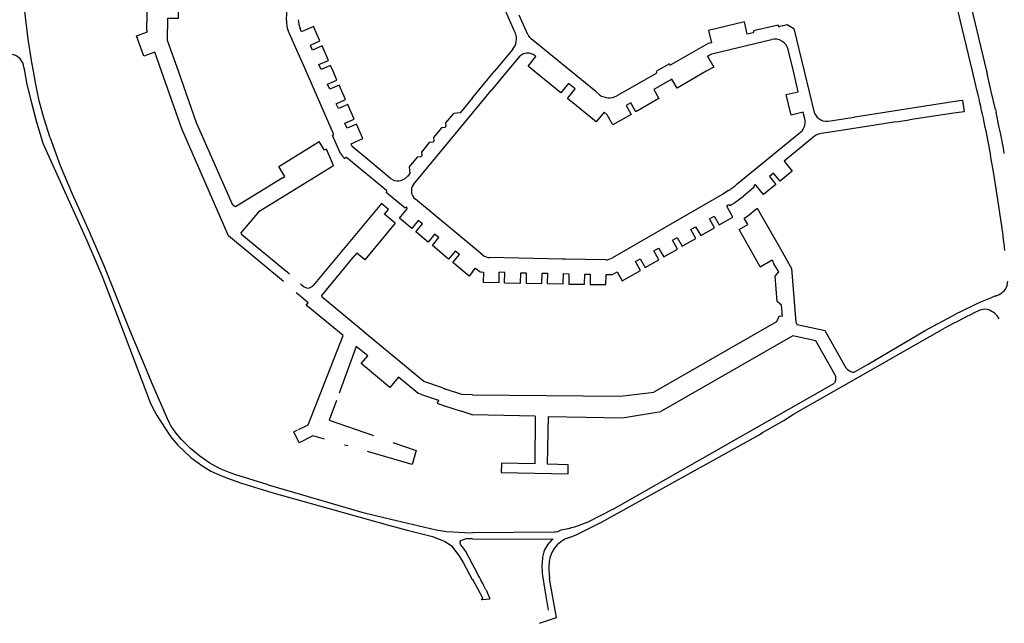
# Model space of a CAD drawing. Extents: x 148869 to 161638, y 453607 to 469810.
# Tile 953 of 1056: x 159118.99 to 159123.32, y 459873.4 to 459876.05. Entities that reach past the tile are written whole.
import ezdxf

# ---------------------------------------------------------------- set-up
doc = ezdxf.new("R2010")
doc.units = 0
doc.layers.add('LKI_V01_KANTRIJWEG', color=252, linetype='CONTINUOUS')

msp = doc.modelspace()

# ---------------------------------------------------------------- linework, layer by layer
at = {"layer": 'LKI_V01_KANTRIJWEG'}
for p, q in [((159121.226, 459875.9809), (159121.1884, 459876.0654)), ((159121.226, 459875.9809), (159121.1884, 459876.0654)), ((159122.3255, 459876.0228), (159122.2171, 459875.9974)), ((159122.3255, 459876.0228), (159122.2171, 459875.9974)), ((159122.3452, 459876.0198), (159122.3315, 459876.0168)), ((159122.3452, 459876.0198), (159122.3315, 459876.0168)), ((159121.4151, 459875.8195), (159121.2407, 459875.9623)), ((159121.4151, 459875.8195), (159121.2407, 459875.9623)), ((159121.1595, 459875.9161), (159121.0798, 459875.8195)), ((159121.1595, 459875.9161), (159121.0798, 459875.8195)), ((159121.1879, 459875.8831), (159121.1348, 459875.8195)), ((159121.1879, 459875.8831), (159121.1348, 459875.8195)), ((159121.258, 459875.8876), (159121.262, 459875.8845)), ((159121.258, 459875.8876), (159121.262, 459875.8845)), ((159122.3931, 459875.8195), (159122.3705, 459875.9148)), ((159122.3931, 459875.8195), (159122.3705, 459875.9148)), ((159119.0119, 459875.8359), (159119.0149, 459875.8195)), ((159119.0119, 459875.8359), (159119.0149, 459875.8195)), ((159119.0534, 459875.8195), (159119.046, 459875.8582)), ((159119.0534, 459875.8195), (159119.046, 459875.8582)), ((159121.848, 459875.8525), (159121.7908, 459875.8195)), ((159121.848, 459875.8525), (159121.7908, 459875.8195)), ((159119.0149, 459875.8195), (159119.0252, 459875.7618)), ((159119.0149, 459875.8195), (159119.0252, 459875.7618)), ((159119.0628, 459875.7701), (159119.0534, 459875.8195)), ((159119.0628, 459875.7701), (159119.0534, 459875.8195)), ((159120.3723, 459875.5454), (159120.2516, 459875.8195)), ((159120.3723, 459875.5454), (159120.2516, 459875.8195)), ((159120.9831, 459875.7027), (159121.0798, 459875.8195)), ((159120.9831, 459875.7027), (159121.0798, 459875.8195)), ((159121.1348, 459875.8195), (159121.0654, 459875.7358)), ((159121.1348, 459875.8195), (159121.0654, 459875.7358)), ((159121.5244, 459875.7303), (159121.4151, 459875.8195)), ((159121.5244, 459875.7303), (159121.4151, 459875.8195)), ((159121.7904, 459875.8106), (159121.6167, 459875.7114)), ((159121.7904, 459875.8106), (159121.6167, 459875.7114)), ((159122.4409, 459875.8195), (159122.4848, 459875.6383)), ((159122.4409, 459875.8195), (159122.4848, 459875.6383)), ((159123.2009, 459875.7327), (159123.1801, 459875.8195)), ((159123.2009, 459875.7327), (159123.1801, 459875.8195)), ((159123.2417, 459875.8195), (159123.2439, 459875.8104)), ((159123.2417, 459875.8195), (159123.2439, 459875.8104)), ((159120.9831, 459875.6361), (159121.0654, 459875.7358)), ((159120.9831, 459875.6361), (159121.0654, 459875.7358)), ((159121.5417, 459875.716), (159121.5244, 459875.7303)), ((159121.5417, 459875.716), (159121.5244, 459875.7303)), ((159123.1355, 459875.6934), (159123.1432, 459875.6422)), ((159123.1355, 459875.6934), (159123.1432, 459875.6422)), ((159120.7232, 459875.3221), (159120.9831, 459875.6361)), ((159120.7232, 459875.3221), (159120.9831, 459875.6361)), ((159122.443, 459875.6103), (159122.4364, 459875.6387)), ((159122.443, 459875.6103), (159122.4364, 459875.6387)), ((159122.6607, 459875.6188), (159122.6633, 459875.6192)), ((159122.6607, 459875.6188), (159122.6633, 459875.6192)), ((159123.1316, 459875.6404), (159123.0977, 459875.6355)), ((159123.1316, 459875.6404), (159123.0977, 459875.6355)), ((159123.1432, 459875.6422), (159123.1316, 459875.6404)), ((159123.1432, 459875.6422), (159123.1316, 459875.6404)), ((159123.2808, 459875.652), (159123.2839, 459875.6403)), ((159123.2808, 459875.652), (159123.2839, 459875.6403)), ((159122.5556, 459875.6026), (159122.6607, 459875.6188)), ((159122.5556, 459875.6026), (159122.6607, 459875.6188)), ((159122.752, 459875.5829), (159122.5835, 459875.5565)), ((159122.752, 459875.5829), (159122.5835, 459875.5565)), ((159122.8428, 459875.5969), (159122.752, 459875.5829)), ((159122.8428, 459875.5969), (159122.752, 459875.5829)), ((159122.8428, 459875.5969), (159122.9031, 459875.6062)), ((159122.8428, 459875.5969), (159122.9031, 459875.6062)), ((159123.2364, 459875.573), (159123.2314, 459875.5966)), ((159123.2364, 459875.573), (159123.2314, 459875.5966)), ((159122.1464, 459875.3247), (159122.4173, 459875.5463)), ((159122.1464, 459875.3247), (159122.4173, 459875.5463)), ((159122.5835, 459875.5565), (159122.5152, 459875.5459)), ((159122.5835, 459875.5565), (159122.5152, 459875.5459)), ((159123.2725, 459875.3782), (159123.26, 459875.4497)), ((159123.2725, 459875.3782), (159123.26, 459875.4497)), ((159120.6044, 459875.2956), (159120.4313, 459875.4399)), ((159120.6044, 459875.2956), (159120.4313, 459875.4399)), ((159120.6225, 459875.3494), (159120.532, 459875.4242)), ((159120.6225, 459875.3494), (159120.532, 459875.4242)), ((159120.7082, 459875.3707), (159120.6952, 459875.3555)), ((159120.7082, 459875.3707), (159120.6952, 459875.3555)), ((159122.2225, 459875.3194), (159122.2211, 459875.3176)), ((159122.2225, 459875.3194), (159122.2211, 459875.3176)), ((159120.6866, 459875.2185), (159120.6039, 459875.2877)), ((159120.6866, 459875.2185), (159120.6039, 459875.2877)), ((159122.2194, 459875.3085), (159122.1724, 459875.2704)), ((159122.2194, 459875.3085), (159122.1724, 459875.2704)), ((159120.9831, 459875.0501), (159120.7325, 459875.2574)), ((159120.9831, 459875.0501), (159120.7325, 459875.2574)), ((159120.6887, 459875.221), (159120.6866, 459875.2185)), ((159120.6887, 459875.221), (159120.6866, 459875.2185)), ((159122.2342, 459875.2183), (159122.3362, 459875.0398)), ((159122.2342, 459875.2183), (159122.3362, 459875.0398)), ((159121.0286, 459875.012), (159120.9831, 459875.0501)), ((159121.0286, 459875.012), (159120.9831, 459875.0501)), ((159122.3362, 459875.0398), (159122.3437, 459875.0264)), ((159122.3362, 459875.0398), (159122.3437, 459875.0264)), ((159121.3789, 459874.995), (159121.0581, 459875.0015)), ((159121.3789, 459874.995), (159121.0581, 459875.0015)), ((159122.2465, 459874.9609), (159122.2995, 459874.9913)), ((159122.2465, 459874.9609), (159122.2995, 459874.9913)), ((159122.2995, 459874.9913), (159122.3074, 459874.9747)), ((159122.2995, 459874.9913), (159122.3074, 459874.9747)), ((159120.2268, 459874.8856), (159120.2385, 459874.8765)), ((159120.2268, 459874.8856), (159120.2385, 459874.8765)), ((159123.2807, 459874.8327), (159123.2968, 459874.8394)), ((159123.2807, 459874.8327), (159123.2968, 459874.8394)), ((159122.8633, 459874.5822), (159123.057, 459874.6914)), ((159122.8633, 459874.5822), (159123.057, 459874.6914)), ((159122.8057, 459874.5481), (159122.8633, 459874.5822)), ((159122.8057, 459874.5481), (159122.8633, 459874.5822)), ((159122.6535, 459874.4988), (159122.6603, 459874.4985)), ((159122.6535, 459874.4988), (159122.6603, 459874.4985)), ((159122.6603, 459874.4985), (159122.722, 459874.5335)), ((159122.6603, 459874.4985), (159122.722, 459874.5335)), ((159120.8505, 459874.4291), (159120.7693, 459874.4567)), ((159120.8505, 459874.4291), (159120.7693, 459874.4567)), ((159122.5765, 459874.4554), (159122.5736, 459874.4492)), ((159122.5765, 459874.4554), (159122.5736, 459874.4492)), ((159120.8505, 459874.4291), (159120.8689, 459874.4228)), ((159120.8505, 459874.4291), (159120.8689, 459874.4228)), ((159121.6014, 459873.8968), (159122.5736, 459874.4492)), ((159121.6014, 459873.8968), (159122.5736, 459874.4492)), ((159120.856, 459874.352), (159120.9338, 459874.3262)), ((159120.856, 459874.352), (159120.9338, 459874.3262)), ((159121.2586, 459874.3049), (159120.9831, 459874.3101)), ((159121.2586, 459874.3049), (159120.9831, 459874.3101)), ((159120.4353, 459874.1741), (159120.4205, 459874.1783)), ((159120.4353, 459874.1741), (159120.4205, 459874.1783)), ((159121.6014, 459873.8968), (159121.4898, 459873.8394)), ((159121.6014, 459873.8968), (159121.4898, 459873.8394)), ((159120.9831, 459873.7668), (159120.963, 459873.7668)), ((159120.9831, 459873.7668), (159120.963, 459873.7668)), ((159120.9831, 459873.7668), (159121.337, 459873.7653)), ((159120.9831, 459873.7668), (159121.337, 459873.7653)), ((159121.2962, 459873.7091), (159121.2909, 459873.6851)), ((159121.2962, 459873.7091), (159121.2909, 459873.6851)), ((159121.0036, 459873.6167), (159120.9831, 459873.6552)), ((159121.0036, 459873.6167), (159120.9831, 459873.6552)), ((159121.2908, 459873.6047), (159121.3007, 459873.5408)), ((159121.2908, 459873.6047), (159121.3007, 459873.5408)), ((159121.3523, 459873.4212), (159121.3219, 459873.5899)), ((159121.3523, 459873.4212), (159121.3219, 459873.5899)), ((159121.0272, 459873.5), (159121.0208, 459873.4985)), ((159121.0272, 459873.5), (159121.0208, 459873.4985)), ((159121.0272, 459873.5), (159121.0595, 459873.5021)), ((159121.0272, 459873.5), (159121.0595, 459873.5021)), ((159121.0423, 459873.5416), (159121.0595, 459873.5021)), ((159121.0423, 459873.5416), (159121.0595, 459873.5021)), ((159121.3007, 459873.5408), (159121.3161, 459873.4534)), ((159121.3007, 459873.5408), (159121.3161, 459873.4534)), ((159121.2779, 459873.3953), (159121.3523, 459873.4212)), ((159121.2779, 459873.3953), (159121.3523, 459873.4212))]:
    msp.add_line(p, q, dxfattribs=at)
for points in [[(159119.6162, 459875.8195), (159119.5867, 459875.9032), (159119.5384, 459875.8858), (159119.5064, 459875.9757), (159119.555, 459875.9931), (159119.5525, 459875.9998), (159119.5682, 459876.7395), (159119.5969, 459877.0646), (159119.4576, 459877.0767)], [(159119.6162, 459875.8195), (159119.5867, 459875.9032), (159119.5384, 459875.8858), (159119.5064, 459875.9757), (159119.555, 459875.9931), (159119.5525, 459875.9998), (159119.5682, 459876.7395), (159119.5969, 459877.0646), (159119.4576, 459877.0767)], [(159119.6904, 459875.8195), (159119.6426, 459875.9546), (159119.6447, 459876.0535), (159119.6909, 459876.0526), (159119.6927, 459876.1236), (159119.647, 459876.1245), (159119.6479, 459876.1532), (159119.6258, 459876.1536), (159119.6383, 459876.7404), (159119.6468, 459876.8385), (159119.6481, 459876.8534), (159119.6679, 459877.0752)], [(159119.6904, 459875.8195), (159119.6426, 459875.9546), (159119.6447, 459876.0535), (159119.6909, 459876.0526), (159119.6927, 459876.1236), (159119.647, 459876.1245), (159119.6479, 459876.1532), (159119.6258, 459876.1536), (159119.6383, 459876.7404), (159119.6468, 459876.8385), (159119.6481, 459876.8534), (159119.6679, 459877.0752)], [(159122.955, 459877.0038), (159123.0745, 459876.5182), (159123.2417, 459875.8195)], [(159122.955, 459877.0038), (159123.0745, 459876.5182), (159123.2417, 459875.8195)], [(159123.1801, 459875.8195), (159123.1081, 459876.1182), (159123.0113, 459876.5243)], [(159123.1801, 459875.8195), (159123.1081, 459876.1182), (159123.0113, 459876.5243)], [(159121.1712, 459875.9869), (159121.1662, 459875.9988), (159120.9831, 459876.4154)], [(159121.1712, 459875.9869), (159121.1662, 459875.9988), (159120.9831, 459876.4154)], [(159120.1661, 459876.0423), (159120.1686, 459876.1129), (159120.171, 459876.1654), (159120.1134, 459876.1677), (159120.116, 459876.237), (159120.1613, 459876.2354)], [(159120.1661, 459876.0423), (159120.1686, 459876.1129), (159120.171, 459876.1654), (159120.1134, 459876.1677), (159120.116, 459876.237), (159120.1613, 459876.2354)], [(159119.046, 459875.8582), (159119.0298, 459875.9607), (159119.0196, 459876.0461), (159119.0081, 459876.15)], [(159119.046, 459875.8582), (159119.0298, 459875.9607), (159119.0196, 459876.0461), (159119.0081, 459876.15)], [(159120.3705, 459875.8195), (159120.3592, 459875.8451), (159120.3181, 459875.8269), (159120.3083, 459875.8488), (159120.3496, 459875.867), (159120.3217, 459875.9307), (159120.2804, 459875.9124), (159120.2706, 459875.9345), (159120.3119, 459875.9527), (159120.2839, 459876.0162), (159120.2321, 459875.9933), (159120.2259, 459876.007)], [(159120.3705, 459875.8195), (159120.3592, 459875.8451), (159120.3181, 459875.8269), (159120.3083, 459875.8488), (159120.3496, 459875.867), (159120.3217, 459875.9307), (159120.2804, 459875.9124), (159120.2706, 459875.9345), (159120.3119, 459875.9527), (159120.2839, 459876.0162), (159120.2321, 459875.9933), (159120.2259, 459876.007)], [(159122.2159, 459875.9889), (159122.1904, 459875.983), (159122.1777, 459876.0362), (159122.0202, 459875.9981), (159122.0331, 459875.9448), (159122.018, 459875.9411), (159121.8551, 459875.848)], [(159122.2159, 459875.9889), (159122.1904, 459875.983), (159122.1777, 459876.0362), (159122.0202, 459875.9981), (159122.0331, 459875.9448), (159122.018, 459875.9411), (159121.8551, 459875.848)], [(159122.3452, 459876.0198), (159122.3658, 459876.0249), (159122.3952, 459876.008), (159122.4409, 459875.8195)], [(159122.3452, 459876.0198), (159122.3658, 459876.0249), (159122.3952, 459876.008), (159122.4409, 459875.8195)], [(159120.2516, 459875.8195), (159120.1802, 459875.9812), (159120.173, 459875.9981)], [(159120.2516, 459875.8195), (159120.1802, 459875.9812), (159120.173, 459875.9981)], [(159122.0157, 459875.8858), (159122.0352, 459875.8969), (159122.2965, 459875.9598)], [(159122.0157, 459875.8858), (159122.0352, 459875.8969), (159122.2965, 459875.9598)], [(159121.2542, 459875.8195), (159121.227, 459875.8417), (159121.262, 459875.8845)], [(159121.2542, 459875.8195), (159121.227, 459875.8417), (159121.262, 459875.8845)], [(159122.0157, 459875.8858), (159122.0429, 459875.8383), (159122.0101, 459875.8195)], [(159122.0157, 459875.8858), (159122.0429, 459875.8383), (159122.0101, 459875.8195)], [(159120.1528, 459874.8971), (159119.9112, 459875.0974), (159119.7053, 459875.567), (159119.6162, 459875.8195)], [(159120.1528, 459874.8971), (159119.9112, 459875.0974), (159119.7053, 459875.567), (159119.6162, 459875.8195)], [(159120.146, 459875.3497), (159119.9414, 459875.2244), (159119.9294, 459875.231), (159119.7704, 459875.5936), (159119.6904, 459875.8195)], [(159120.146, 459875.3497), (159119.9414, 459875.2244), (159119.9294, 459875.231), (159119.7704, 459875.5936), (159119.6904, 459875.8195)], [(159120.532, 459875.4242), (159120.4544, 459875.4889), (159120.4491, 459875.5013), (159120.5008, 459875.5243), (159120.4727, 459875.5878), (159120.4315, 459875.5697), (159120.4217, 459875.5918), (159120.4629, 459875.6098), (159120.4348, 459875.6735), (159120.3936, 459875.6556), (159120.384, 459875.6773), (159120.425, 459875.6956), (159120.397, 459875.7593), (159120.3558, 459875.7411), (159120.3462, 459875.7633), (159120.3873, 459875.7813), (159120.3705, 459875.8195)], [(159120.532, 459875.4242), (159120.4544, 459875.4889), (159120.4491, 459875.5013), (159120.5008, 459875.5243), (159120.4727, 459875.5878), (159120.4315, 459875.5697), (159120.4217, 459875.5918), (159120.4629, 459875.6098), (159120.4348, 459875.6735), (159120.3936, 459875.6556), (159120.384, 459875.6773), (159120.425, 459875.6956), (159120.397, 459875.7593), (159120.3558, 459875.7411), (159120.3462, 459875.7633), (159120.3873, 459875.7813), (159120.3705, 459875.8195)], [(159121.5745, 459875.6285), (159121.5609, 459875.6396), (159121.5263, 459875.597), (159121.3997, 459875.7006), (159121.4342, 459875.7429), (159121.4054, 459875.7664), (159121.3708, 459875.7243), (159121.2542, 459875.8195)], [(159121.5745, 459875.6285), (159121.5609, 459875.6396), (159121.5263, 459875.597), (159121.3997, 459875.7006), (159121.4342, 459875.7429), (159121.4054, 459875.7664), (159121.3708, 459875.7243), (159121.2542, 459875.8195)], [(159122.0101, 459875.8195), (159121.882, 459875.746), (159121.8594, 459875.7854), (159121.7798, 459875.7394), (159121.8023, 459875.7), (159121.7014, 459875.6421), (159121.6791, 459875.6815), (159121.6581, 459875.6694), (159121.6804, 459875.6303), (159121.5996, 459875.584), (159121.5745, 459875.6285)], [(159122.0101, 459875.8195), (159121.882, 459875.746), (159121.8594, 459875.7854), (159121.7798, 459875.7394), (159121.8023, 459875.7), (159121.7014, 459875.6421), (159121.6791, 459875.6815), (159121.6581, 459875.6694), (159121.6804, 459875.6303), (159121.5996, 459875.584), (159121.5745, 459875.6285)], [(159122.4364, 459875.6387), (159122.4362, 459875.6396), (159122.3831, 459875.6271), (159122.3617, 459875.7172), (159122.4147, 459875.73), (159122.3931, 459875.8195)], [(159122.4364, 459875.6387), (159122.4362, 459875.6396), (159122.3831, 459875.6271), (159122.3617, 459875.7172), (159122.4147, 459875.73), (159122.3931, 459875.8195)], [(159123.2808, 459875.652), (159123.2625, 459875.7313), (159123.2439, 459875.8104)], [(159123.2808, 459875.652), (159123.2625, 459875.7313), (159123.2439, 459875.8104)], [(159119.0252, 459875.7618), (159119.0445, 459875.6805), (159119.0653, 459875.6016), (159119.0951, 459875.5032)], [(159119.0252, 459875.7618), (159119.0445, 459875.6805), (159119.0653, 459875.6016), (159119.0951, 459875.5032)], [(159119.1264, 459875.5275), (159119.0991, 459875.6145), (159119.0788, 459875.6895), (159119.0628, 459875.7701)], [(159119.1264, 459875.5275), (159119.0991, 459875.6145), (159119.0788, 459875.6895), (159119.0628, 459875.7701)], [(159120.9831, 459875.7027), (159120.9292, 459875.6376), (159120.8994, 459875.6346), (159120.8644, 459875.5925), (159120.8658, 459875.5769), (159120.8619, 459875.5722), (159120.8465, 459875.5707), (159120.8112, 459875.5284), (159120.8126, 459875.5129), (159120.8088, 459875.508), (159120.793, 459875.5062), (159120.7582, 459875.4644), (159120.7598, 459875.4489), (159120.7559, 459875.4441), (159120.7401, 459875.4425), (159120.7051, 459875.4002), (159120.7082, 459875.3707)], [(159120.9831, 459875.7027), (159120.9292, 459875.6376), (159120.8994, 459875.6346), (159120.8644, 459875.5925), (159120.8658, 459875.5769), (159120.8619, 459875.5722), (159120.8465, 459875.5707), (159120.8112, 459875.5284), (159120.8126, 459875.5129), (159120.8088, 459875.508), (159120.793, 459875.5062), (159120.7582, 459875.4644), (159120.7598, 459875.4489), (159120.7559, 459875.4441), (159120.7401, 459875.4425), (159120.7051, 459875.4002), (159120.7082, 459875.3707)], [(159122.6633, 459875.6192), (159123.113, 459875.6892), (159123.1228, 459875.6915), (159123.1355, 459875.6934)], [(159122.6633, 459875.6192), (159123.113, 459875.6892), (159123.1228, 459875.6915), (159123.1355, 459875.6934)], [(159123.0977, 459875.6355), (159123.0884, 459875.6348), (159122.9031, 459875.6062)], [(159123.0977, 459875.6355), (159123.0884, 459875.6348), (159122.9031, 459875.6062)], [(159120.4029, 459875.4583), (159120.3674, 459875.5383), (159120.3704, 459875.5396)], [(159120.4029, 459875.4583), (159120.3674, 459875.5383), (159120.3704, 459875.5396)], [(159122.4859, 459875.5344), (159122.3528, 459875.4255), (159122.3882, 459875.3813), (159122.3343, 459875.3374), (159122.306, 459875.3725), (159122.2874, 459875.3572), (159122.3157, 459875.3222), (159122.2624, 459875.2786), (159122.2289, 459875.3187)], [(159122.4859, 459875.5344), (159122.3528, 459875.4255), (159122.3882, 459875.3813), (159122.3343, 459875.3374), (159122.306, 459875.3725), (159122.2874, 459875.3572), (159122.3157, 459875.3222), (159122.2624, 459875.2786), (159122.2289, 459875.3187)], [(159119.0951, 459875.5032), (159119.2885, 459875.0763), (159119.3535, 459874.9227), (159119.4205, 459874.7511), (159119.5667, 459874.3648), (159119.5719, 459874.3524), (159119.5852, 459874.3272), (159119.5963, 459874.3083), (159119.6534, 459874.2207), (159119.6695, 459874.199), (159119.6883, 459874.178), (159119.7452, 459874.124), (159119.793, 459874.089), (159119.8335, 459874.0636), (159119.8806, 459874.0431), (159119.923, 459874.0268), (159119.9682, 459874.0111), (159120.1013, 459873.9698)], [(159119.0951, 459875.5032), (159119.2885, 459875.0763), (159119.3535, 459874.9227), (159119.4205, 459874.7511), (159119.5667, 459874.3648), (159119.5719, 459874.3524), (159119.5852, 459874.3272), (159119.5963, 459874.3083), (159119.6534, 459874.2207), (159119.6695, 459874.199), (159119.6883, 459874.178), (159119.7452, 459874.124), (159119.793, 459874.089), (159119.8335, 459874.0636), (159119.8806, 459874.0431), (159119.923, 459874.0268), (159119.9682, 459874.0111), (159120.1013, 459873.9698)], [(159119.1264, 459875.5275), (159119.1716, 459875.4057), (159119.2238, 459875.2818), (159119.2981, 459875.1167), (159119.3624, 459874.9673), (159119.4759, 459874.6841), (159119.5413, 459874.5272), (159119.5724, 459874.4524), (159119.6409, 459874.2951)], [(159119.1264, 459875.5275), (159119.1716, 459875.4057), (159119.2238, 459875.2818), (159119.2981, 459875.1167), (159119.3624, 459874.9673), (159119.4759, 459874.6841), (159119.5413, 459874.5272), (159119.5724, 459874.4524), (159119.6409, 459874.2951)], [(159120.0478, 459875.2074), (159120.3727, 459875.4063), (159120.3416, 459875.4773), (159120.3324, 459875.4733), (159120.3092, 459875.5107)], [(159120.0478, 459875.2074), (159120.3727, 459875.4063), (159120.3416, 459875.4773), (159120.3324, 459875.4733), (159120.3092, 459875.5107)], [(159120.146, 459875.3497), (159120.1586, 459875.3576), (159120.1319, 459875.4018), (159120.3092, 459875.5107)], [(159120.146, 459875.3497), (159120.1586, 459875.3576), (159120.1319, 459875.4018), (159120.3092, 459875.5107)], [(159123.3062, 459875.1582), (159123.2917, 459875.2569), (159123.2725, 459875.3782)], [(159123.3062, 459875.1582), (159123.2917, 459875.2569), (159123.2725, 459875.3782)], [(159122.1086, 459875.296), (159122.083, 459875.2797), (159121.5979, 459875.0004)], [(159122.1086, 459875.296), (159122.083, 459875.2797), (159121.5979, 459875.0004)], [(159120.6426, 459875.1523), (159120.6074, 459875.1825), (159120.5959, 459875.1921), (159120.6133, 459875.213), (159120.5824, 459875.2386), (159120.2826, 459874.8787)], [(159120.6426, 459875.1523), (159120.6074, 459875.1825), (159120.5959, 459875.1921), (159120.6133, 459875.213), (159120.5824, 459875.2386), (159120.2826, 459874.8787)], [(159120.1782, 459874.9285), (159119.9695, 459875.1015), (159119.9661, 459875.1098), (159120.0478, 459875.2074)], [(159120.1782, 459874.9285), (159119.9695, 459875.1015), (159119.9661, 459875.1098), (159120.0478, 459875.2074)], [(159120.9831, 459874.9388), (159120.968, 459874.9205), (159120.8965, 459874.9797), (159120.9254, 459875.0147), (159120.9067, 459875.0299), (159120.878, 459874.9952), (159120.8065, 459875.0543), (159120.8353, 459875.0892), (159120.8167, 459875.1043), (159120.788, 459875.0698), (159120.7342, 459875.1143), (159120.763, 459875.1492), (159120.7445, 459875.1645), (159120.7157, 459875.1297), (159120.6622, 459875.1742), (159120.6957, 459875.2148)], [(159120.9831, 459874.9388), (159120.968, 459874.9205), (159120.8965, 459874.9797), (159120.9254, 459875.0147), (159120.9067, 459875.0299), (159120.878, 459874.9952), (159120.8065, 459875.0543), (159120.8353, 459875.0892), (159120.8167, 459875.1043), (159120.788, 459875.0698), (159120.7342, 459875.1143), (159120.763, 459875.1492), (159120.7445, 459875.1645), (159120.7157, 459875.1297), (159120.6622, 459875.1742), (159120.6957, 459875.2148)], [(159121.8232, 459875.0042), (159121.8836, 459875.0389), (159121.8612, 459875.0781), (159121.8822, 459875.09), (159121.9045, 459875.0509), (159121.9649, 459875.0858), (159121.9424, 459875.1251), (159121.9634, 459875.1369), (159121.9857, 459875.0978), (159122.0461, 459875.1327), (159122.0238, 459875.1717), (159122.0447, 459875.1837), (159122.067, 459875.1446), (159122.1273, 459875.1792), (159122.1014, 459875.2247)], [(159121.8232, 459875.0042), (159121.8836, 459875.0389), (159121.8612, 459875.0781), (159121.8822, 459875.09), (159121.9045, 459875.0509), (159121.9649, 459875.0858), (159121.9424, 459875.1251), (159121.9634, 459875.1369), (159121.9857, 459875.0978), (159122.0461, 459875.1327), (159122.0238, 459875.1717), (159122.0447, 459875.1837), (159122.067, 459875.1446), (159122.1273, 459875.1792), (159122.1014, 459875.2247)], [(159122.1773, 459875.1744), (159122.1907, 459875.1829), (159122.2342, 459875.2183)], [(159122.1773, 459875.1744), (159122.1907, 459875.1829), (159122.2342, 459875.2183)], [(159120.6426, 459875.1523), (159120.5098, 459874.9917), (159120.4745, 459875.0209), (159120.4648, 459875.0094)], [(159120.6426, 459875.1523), (159120.5098, 459874.9917), (159120.4745, 459875.0209), (159120.4648, 459875.0094)], [(159122.2465, 459874.9609), (159122.1544, 459875.1242), (159122.1929, 459875.1468), (159122.1773, 459875.1744)], [(159122.2465, 459874.9609), (159122.1544, 459875.1242), (159122.1929, 459875.1468), (159122.1773, 459875.1744)], [(159121.1239, 459874.8906), (159121.1938, 459874.8892), (159121.1947, 459874.9343), (159121.2188, 459874.9339), (159121.2181, 459874.8884), (159121.2876, 459874.8876), (159121.2885, 459874.9327), (159121.3126, 459874.9323), (159121.3117, 459874.8872), (159121.3816, 459874.8859), (159121.3825, 459874.9309), (159121.4065, 459874.9303), (159121.4058, 459874.8853), (159121.4756, 459874.884), (159121.4763, 459874.9292), (159121.5004, 459874.9287), (159121.4996, 459874.8836), (159121.5689, 459874.8825), (159121.5703, 459874.9275), (159121.5983, 459874.9272), (159121.6183, 459874.9383), (159121.6404, 459874.8993), (159121.7212, 459874.9454), (159121.6988, 459874.9846), (159121.7196, 459874.9965), (159121.7419, 459874.9573), (159121.8024, 459874.9921), (159121.7802, 459875.0314), (159121.8009, 459875.0433), (159121.8232, 459875.0042)], [(159121.1239, 459874.8906), (159121.1938, 459874.8892), (159121.1947, 459874.9343), (159121.2188, 459874.9339), (159121.2181, 459874.8884), (159121.2876, 459874.8876), (159121.2885, 459874.9327), (159121.3126, 459874.9323), (159121.3117, 459874.8872), (159121.3816, 459874.8859), (159121.3825, 459874.9309), (159121.4065, 459874.9303), (159121.4058, 459874.8853), (159121.4756, 459874.884), (159121.4763, 459874.9292), (159121.5004, 459874.9287), (159121.4996, 459874.8836), (159121.5689, 459874.8825), (159121.5703, 459874.9275), (159121.5983, 459874.9272), (159121.6183, 459874.9383), (159121.6404, 459874.8993), (159121.7212, 459874.9454), (159121.6988, 459874.9846), (159121.7196, 459874.9965), (159121.7419, 459874.9573), (159121.8024, 459874.9921), (159121.7802, 459875.0314), (159121.8009, 459875.0433), (159121.8232, 459875.0042)], [(159122.3437, 459875.0264), (159122.3843, 459874.9542), (159122.4041, 459874.7181), (159122.4101, 459874.7061)], [(159122.3437, 459875.0264), (159122.3843, 459874.9542), (159122.4041, 459874.7181), (159122.4101, 459874.7061)], [(159120.7693, 459874.4567), (159120.5157, 459874.6668), (159120.5038, 459874.6764), (159120.3219, 459874.8269), (159120.3209, 459874.8354), (159120.4648, 459875.0094)], [(159120.7693, 459874.4567), (159120.5157, 459874.6668), (159120.5038, 459874.6764), (159120.3219, 459874.8269), (159120.3209, 459874.8354), (159120.4648, 459875.0094)], [(159121.5682, 459874.9916), (159121.3899, 459874.9951), (159121.3789, 459874.995)], [(159121.5682, 459874.9916), (159121.3899, 459874.9951), (159121.3789, 459874.995)], [(159122.345, 459874.7448), (159122.3409, 459874.7923), (159122.3219, 459874.8091), (159122.3126, 459874.9196), (159122.3286, 459874.9382), (159122.3074, 459874.9747)], [(159122.345, 459874.7448), (159122.3409, 459874.7923), (159122.3219, 459874.8091), (159122.3126, 459874.9196), (159122.3286, 459874.9382), (159122.3074, 459874.9747)], [(159120.9831, 459874.9388), (159120.9967, 459874.9552), (159121.0102, 459874.9427), (159121.0152, 459874.9395), (159121.0212, 459874.9385), (159121.0312, 459874.9381), (159121.0301, 459874.8938), (159121.1001, 459874.8924), (159121.1007, 459874.9368)], [(159120.9831, 459874.9388), (159120.9967, 459874.9552), (159121.0102, 459874.9427), (159121.0152, 459874.9395), (159121.0212, 459874.9385), (159121.0312, 459874.9381), (159121.0301, 459874.8938), (159121.1001, 459874.8924), (159121.1007, 459874.9368)], [(159121.1239, 459874.8906), (159121.125, 459874.9363), (159121.1007, 459874.9368)], [(159121.1239, 459874.8906), (159121.125, 459874.9363), (159121.1007, 459874.9368)], [(159120.2186, 459874.2466), (159120.2605, 459874.2675), (159120.4151, 459874.6589), (159120.2526, 459874.7927), (159120.2614, 459874.8031), (159120.2299, 459874.8292), (159120.2079, 459874.8469)], [(159120.2186, 459874.2466), (159120.2605, 459874.2675), (159120.4151, 459874.6589), (159120.2526, 459874.7927), (159120.2614, 459874.8031), (159120.2299, 459874.8292), (159120.2079, 459874.8469)], [(159122.722, 459874.5335), (159122.9715, 459874.6818), (159123.1087, 459874.7545)], [(159122.722, 459874.5335), (159122.9715, 459874.6818), (159123.1087, 459874.7545)], [(159122.345, 459874.7448), (159122.3295, 459874.7429), (159122.319, 459874.7193), (159121.7805, 459874.4102)], [(159122.345, 459874.7448), (159122.3295, 459874.7429), (159122.319, 459874.7193), (159121.7805, 459874.4102)], [(159122.6253, 459874.5158), (159122.5326, 459874.6791), (159122.4101, 459874.7061)], [(159122.6253, 459874.5158), (159122.5326, 459874.6791), (159122.4101, 459874.7061)], [(159122.5756, 459874.4873), (159122.4921, 459874.6357), (159122.3912, 459874.6573), (159121.8106, 459874.325)], [(159122.5756, 459874.4873), (159122.4921, 459874.6357), (159122.3912, 459874.6573), (159121.8106, 459874.325)], [(159120.7594, 459874.3996), (159120.7425, 459874.4061), (159120.6576, 459874.4757), (159120.6192, 459874.4309), (159120.4942, 459874.536), (159120.5224, 459874.5702), (159120.4723, 459874.6109), (159120.3964, 459874.4056)], [(159120.7594, 459874.3996), (159120.7425, 459874.4061), (159120.6576, 459874.4757), (159120.6192, 459874.4309), (159120.4942, 459874.536), (159120.5224, 459874.5702), (159120.4723, 459874.6109), (159120.3964, 459874.4056)], [(159121.5499, 459873.8389), (159122.2422, 459874.2237), (159122.2578, 459874.2336), (159122.3507, 459874.286), (159122.3934, 459874.3135), (159122.8057, 459874.5481)], [(159121.5499, 459873.8389), (159122.2422, 459874.2237), (159122.2578, 459874.2336), (159122.3507, 459874.286), (159122.3934, 459874.3135), (159122.8057, 459874.5481)], [(159120.9831, 459874.3992), (159120.9356, 459874.4), (159120.8689, 459874.4228)], [(159120.9831, 459874.3992), (159120.9356, 459874.4), (159120.8689, 459874.4228)], [(159120.9831, 459874.3992), (159121.6331, 459874.3922), (159121.7805, 459874.4102)], [(159120.9831, 459874.3992), (159121.6331, 459874.3922), (159121.7805, 459874.4102)], [(159120.3847, 459874.3743), (159120.3527, 459874.2876), (159120.5477, 459874.2194)], [(159120.3847, 459874.3743), (159120.3527, 459874.2876), (159120.5477, 459874.2194)], [(159120.7594, 459874.3996), (159120.8338, 459874.3759), (159120.8282, 459874.3621), (159120.856, 459874.352)], [(159120.7594, 459874.3996), (159120.8338, 459874.3759), (159120.8282, 459874.3621), (159120.856, 459874.352)], [(159120.9831, 459874.3101), (159120.9809, 459874.3101), (159120.9338, 459874.3262)], [(159120.9831, 459874.3101), (159120.9809, 459874.3101), (159120.9338, 459874.3262)], [(159121.3165, 459874.3041), (159121.6426, 459874.2983), (159121.8106, 459874.325)], [(159121.3165, 459874.3041), (159121.6426, 459874.2983), (159121.8106, 459874.325)], [(159120.0856, 459874.0032), (159119.996, 459874.0305), (159119.9428, 459874.0476), (159119.9187, 459874.0561), (159119.8743, 459874.0742), (159119.8293, 459874.098), (159119.7842, 459874.1287), (159119.7431, 459874.1625), (159119.7045, 459874.2027), (159119.6798, 459874.2322), (159119.6595, 459874.2616), (159119.6409, 459874.2951)], [(159120.0856, 459874.0032), (159119.996, 459874.0305), (159119.9428, 459874.0476), (159119.9187, 459874.0561), (159119.8743, 459874.0742), (159119.8293, 459874.098), (159119.7842, 459874.1287), (159119.7431, 459874.1625), (159119.7045, 459874.2027), (159119.6798, 459874.2322), (159119.6595, 459874.2616), (159119.6409, 459874.2951)], [(159121.2586, 459874.3049), (159121.2563, 459874.0952), (159121.11, 459874.0989), (159121.1084, 459874.0574), (159121.4035, 459874.0512), (159121.404, 459874.0915), (159121.3126, 459874.0939), (159121.3165, 459874.3041)], [(159121.2586, 459874.3049), (159121.2563, 459874.0952), (159121.11, 459874.0989), (159121.1084, 459874.0574), (159121.4035, 459874.0512), (159121.404, 459874.0915), (159121.3126, 459874.0939), (159121.3165, 459874.3041)], [(159120.3328, 459874.2035), (159120.282, 459874.2181), (159120.2219, 459874.1882), (159120.1979, 459874.2364), (159120.2145, 459874.2446)], [(159120.3328, 459874.2035), (159120.282, 459874.2181), (159120.2219, 459874.1882), (159120.1979, 459874.2364), (159120.2145, 459874.2446)], [(159120.6336, 459874.1894), (159120.7358, 459874.1537), (159120.7178, 459874.0931), (159120.5219, 459874.1493)], [(159120.6336, 459874.1894), (159120.7358, 459874.1537), (159120.7178, 459874.0931), (159120.5219, 459874.1493)], [(159120.0856, 459874.0032), (159120.4967, 459873.884), (159120.5987, 459873.8581), (159120.824, 459873.8054), (159120.8692, 459873.7987), (159120.951, 459873.7942), (159120.9831, 459873.7933)], [(159120.0856, 459874.0032), (159120.4967, 459873.884), (159120.5987, 459873.8581), (159120.824, 459873.8054), (159120.8692, 459873.7987), (159120.951, 459873.7942), (159120.9831, 459873.7933)], [(159120.1013, 459873.9698), (159120.6191, 459873.8246), (159120.696, 459873.8043), (159120.8077, 459873.7769)], [(159120.1013, 459873.9698), (159120.6191, 459873.8246), (159120.696, 459873.8043), (159120.8077, 459873.7769)], [(159121.4898, 459873.8394), (159121.4354, 459873.8187), (159121.396, 459873.8089), (159121.3716, 459873.8043), (159121.3562, 459873.7976), (159121.3483, 459873.7956), (159121.3416, 459873.795), (159120.9831, 459873.7933)], [(159121.4898, 459873.8394), (159121.4354, 459873.8187), (159121.396, 459873.8089), (159121.3716, 459873.8043), (159121.3562, 459873.7976), (159121.3483, 459873.7956), (159121.3416, 459873.795), (159120.9831, 459873.7933)], [(159121.4085, 459873.7723), (159121.441, 459873.7856), (159121.4825, 459873.8051), (159121.5499, 459873.8389)], [(159121.4085, 459873.7723), (159121.441, 459873.7856), (159121.4825, 459873.8051), (159121.5499, 459873.8389)], [(159120.8077, 459873.7769), (159120.863, 459873.7552), (159120.8903, 459873.7349), (159120.9236, 459873.6932)], [(159120.8077, 459873.7769), (159120.863, 459873.7552), (159120.8903, 459873.7349), (159120.9236, 459873.6932)], [(159120.9831, 459873.6552), (159120.9532, 459873.7102), (159120.9392, 459873.7307), (159120.9309, 459873.7407)], [(159120.9831, 459873.6552), (159120.9532, 459873.7102), (159120.9392, 459873.7307), (159120.9309, 459873.7407)], [(159120.9236, 459873.6932), (159120.9421, 459873.6624), (159120.9831, 459873.5844)], [(159120.9236, 459873.6932), (159120.9421, 459873.6624), (159120.9831, 459873.5844)], [(159120.9831, 459873.5895), (159121.0274, 459873.5075), (159121.0261, 459873.5031), (159121.0208, 459873.4985)], [(159120.9831, 459873.5895), (159121.0274, 459873.5075), (159121.0261, 459873.5031), (159121.0208, 459873.4985)]]:
    msp.add_lwpolyline(points, dxfattribs=at)
for centre, radius, start, end in [((159120.2553, 459876.0335), 0.0896, 174.3598, 203.228), ((159120.2553, 459876.0335), 0.0896, 174.3598, 203.228), ((159120.3052, 459876.045), 0.0879, 179.2256, 205.5556), ((159120.3052, 459876.045), 0.0879, 179.2256, 205.5556), ((159122.3304, 459876.0216), 0.00497, 166.8574, 283.2386), ((159122.3304, 459876.0216), 0.00497, 166.8574, 283.2386), ((159121.108, 459875.961), 0.0683, 318.9037, 22.3499), ((159121.108, 459875.961), 0.0683, 318.9037, 22.3499), ((159121.2751, 459876.0046), 0.0546, 205.7969, 230.8574), ((159121.2751, 459876.0046), 0.0546, 205.7969, 230.8574), ((159122.214, 459875.9935), 0.00497, 292.6375, 51.5188), ((159122.214, 459875.9935), 0.00497, 292.6375, 51.5188), ((159122.3099, 459875.8986), 0.0627, 15.0126, 102.3561), ((159122.3099, 459875.8986), 0.0627, 15.0126, 102.3561), ((159118.9483, 459875.8304), 0.0639, 4.9485, 81.7742), ((159118.9483, 459875.8304), 0.0639, 4.9485, 81.7742), ((159121.2254, 459875.8473), 0.0518, 50.9483, 136.3914), ((159121.2254, 459875.8473), 0.0518, 50.9483, 136.3914), ((159121.8531, 459875.8528), 0.00516, 183.3404, 291.8953), ((159121.8531, 459875.8528), 0.00516, 183.3404, 291.8953), ((159121.7871, 459875.815), 0.00546, 307.1763, 52.1621), ((159121.7871, 459875.815), 0.00546, 307.1763, 52.1621), ((159121.5829, 459875.7737), 0.0709, 234.4904, 298.5215), ((159121.5829, 459875.7737), 0.0709, 234.4904, 298.5215), ((159115.3917, 459873.9103), 8.0191, 12.13888, 13.13531), ((159115.3917, 459873.9103), 8.0191, 12.13888, 13.13531), ((159122.5396, 459875.6589), 0.0586, 200.6853, 285.8159), ((159122.5396, 459875.6589), 0.0586, 200.6853, 285.8159), ((159117.5406, 459874.4046), 5.8747, 10.33656, 12.14252), ((159117.5406, 459874.4046), 5.8747, 10.33656, 12.14252), ((159122.3874, 459875.5954), 0.0575, 301.2738, 14.9691), ((159122.3874, 459875.5954), 0.0575, 301.2738, 14.9691), ((159120.3685, 459875.5435), 0.00428, 295.5649, 27.4473), ((159120.3685, 459875.5435), 0.00428, 295.5649, 27.4473), ((159122.5216, 459875.4865), 0.0598, 96.1763, 126.6962), ((159122.5216, 459875.4865), 0.0598, 96.1763, 126.6962), ((159119.8821, 459874.8667), 3.4279, 9.7917, 11.89), ((159119.8821, 459874.8667), 3.4279, 9.7917, 11.89), ((159120.4746, 459875.5075), 0.087, 214.4504, 234.0742), ((159120.4746, 459875.5075), 0.087, 214.4504, 234.0742), ((159120.4284, 459875.4358), 0.00498, 54.4945, 165.0769), ((159120.4284, 459875.4358), 0.00498, 54.4945, 165.0769), ((159120.6554, 459875.3933), 0.0548, 233.1158, 316.4402), ((159120.6554, 459875.3933), 0.0548, 233.1158, 316.4402), ((159120.7611, 459875.2946), 0.0469, 144.0536, 232.353), ((159120.7611, 459875.2946), 0.0469, 144.0536, 232.353), ((159121.7919, 459875.7536), 0.5565, 304.6821, 309.574), ((159121.7919, 459875.7536), 0.5565, 304.6821, 309.574), ((159122.228, 459875.3116), 0.00915, 138.7377, 199.6359), ((159122.228, 459875.3116), 0.00915, 138.7377, 199.6359), ((159122.2254, 459875.316), 0.00446, 37.7881, 129.8669), ((159122.2254, 459875.316), 0.00446, 37.7881, 129.8669), ((159120.6013, 459875.2919), 0.00487, 302.0884, 49.7405), ((159120.6013, 459875.2919), 0.00487, 302.0884, 49.7405), ((159122.1051, 459875.2269), 0.00434, 119.553, 210.4408), ((159122.1051, 459875.2269), 0.00434, 119.553, 210.4408), ((159122.108, 459875.2223), 0.00974, 50.2831, 121.0752), ((159122.108, 459875.2223), 0.00974, 50.2831, 121.0752), ((159121.8176, 459875.7169), 0.5703, 301.3438, 308.4708), ((159121.8176, 459875.7169), 0.5703, 301.3438, 308.4708), ((159120.6918, 459875.2174), 0.00476, 48.574, 130.8769), ((159120.6918, 459875.2174), 0.00476, 48.574, 130.8769), ((159120.6919, 459875.2174), 0.0047, 325.2979, 48.8386), ((159120.6919, 459875.2174), 0.0047, 325.2979, 48.8386), ((159120.6758, 459874.7651), 2.6596, 5.7583, 8.4995), ((159120.6758, 459874.7651), 2.6596, 5.7583, 8.4995), ((159121.0572, 459875.0457), 0.0442, 229.6634, 271.1398), ((159121.0572, 459875.0457), 0.0442, 229.6634, 271.1398), ((159121.5676, 459875.0483), 0.0567, 270.6401, 302.3686), ((159121.5676, 459875.0483), 0.0567, 270.6401, 302.3686), ((159123.2689, 459874.8998), 0.0666, 294.7921, 358.304), ((159123.2689, 459874.8998), 0.0666, 294.7921, 358.304), ((159120.2595, 459874.8974), 0.0297, 224.8088, 320.9017), ((159120.2595, 459874.8974), 0.0297, 224.8088, 320.9017), ((159124.0434, 459872.9269), 2.0528, 111.8113, 117.0867), ((159124.0434, 459872.9269), 2.0528, 111.8113, 117.0867), ((159125.8764, 459869.396), 5.9992, 116.40003, 118.03186), ((159125.8764, 459869.396), 5.9992, 116.40003, 118.03186), ((159123.2329, 459874.7123), 0.0621, 43.6618, 112.6767), ((159123.2329, 459874.7123), 0.0621, 43.6618, 112.6767), ((159123.2359, 459874.698), 0.0709, 29.567, 53.7), ((159123.2359, 459874.698), 0.0709, 29.567, 53.7), ((159122.6672, 459874.5534), 0.0563, 221.9021, 255.9317), ((159122.6672, 459874.5534), 0.0563, 221.9021, 255.9317), ((159122.5471, 459874.4705), 0.0331, 332.7833, 30.4488), ((159122.5471, 459874.4705), 0.0331, 332.7833, 30.4488), ((159120.967, 459873.6922), 0.0747, 93.0265, 120.0766), ((159120.967, 459873.6922), 0.0747, 93.0265, 120.0766), ((159121.4069, 459873.6716), 0.1169, 126.7516, 161.2666), ((159121.4069, 459873.6716), 0.1169, 126.7516, 161.2666), ((159121.4472, 459873.6494), 0.1289, 107.4611, 182.0452), ((159121.4472, 459873.6494), 0.1289, 107.4611, 182.0452), ((159120.9397, 459873.7496), 0.0125, 144.6604, 225.2976), ((159120.9397, 459873.7496), 0.0125, 144.6604, 225.2976), ((159121.5667, 459873.6449), 0.2787, 171.7093, 178.5191), ((159121.5667, 459873.6449), 0.2787, 171.7093, 178.5191), ((159121.5634, 459873.6443), 0.2754, 178.3687, 188.2665), ((159121.5634, 459873.6443), 0.2754, 178.3687, 188.2665), ((159121.7448, 459873.6462), 0.4264, 180.1951, 183.7488), ((159121.7448, 459873.6462), 0.4264, 180.1951, 183.7488), ((159117.0392, 459871.5292), 4.4804, 26.6893, 27.7695), ((159117.0392, 459871.5292), 4.4804, 26.6893, 27.7695), ((159121.7801, 459873.6467), 0.4617, 183.5236, 187.0721), ((159121.7801, 459873.6467), 0.4617, 183.5236, 187.0721)]:
    msp.add_arc(centre, radius, start, end, dxfattribs=at)

doc.saveas('drawing.dxf')
